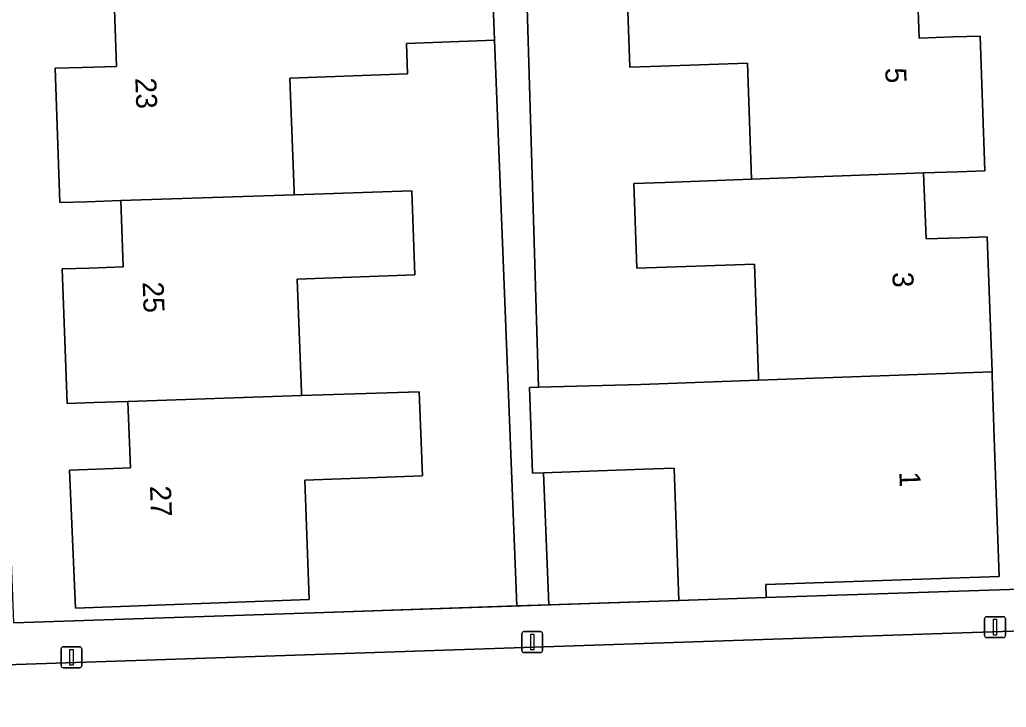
# Model space of a CAD drawing. Extents: x 161084 to 161928, y 385354 to 386522.
# Drawn here: x 161716.98 to 161764.06, y 386332.46 to 386365.26 of the extents above; entities that cross this region are included whole.
import ezdxf

# ---------------------------------------------------------------- set-up
doc = ezdxf.new("R2010")
doc.units = 0
for name, color, linetype in [('IMGEO_Erf', 7, 'Continuous'), ('IMGEO_Groenvoorziening', 7, 'Continuous'), ('IMGEO_Lichtmast', 7, 'Continuous'), ('IMGEO_Muur', 7, 'Continuous'), ('IMGEO_Pand', 7, 'Continuous'), ('IMGEO_Pand_nummerreeks', 7, 'Continuous'), ('IMGEO_Voetpad_open', 7, 'Continuous')]:
    doc.layers.add(name, color=color, linetype=linetype)

msp = doc.modelspace()

# ---------------------------------------------------------------- linework, layer by layer
at = {"layer": 'IMGEO_Erf'}
for points in [[(161740.683, 386382.935), (161741.735, 386347.728), (161746.626, 386347.859), (161752.242, 386348.06), (161752.237, 386348.207), (161752.048, 386353.602), (161746.431, 386353.406), (161746.289, 386357.451), (161747.766, 386357.504), (161751.905, 386357.654), (161751.712, 386363.194), (161747.573, 386363.05), (161746.095, 386362.998), (161745.953, 386367.042)], [(161759.793, 386367.519), (161759.903, 386364.387), (161761.529, 386364.442), (161762.821, 386364.486), (161763.047, 386358.058), (161761.751, 386358.011), (161760.122, 386357.952), (161760.237, 386354.802), (161761.86, 386354.858), (161763.155, 386354.903), (161763.389, 386348.46), (161763.395, 386348.29), (161763.494, 386345.293), (161763.727, 386338.702), (161752.583, 386338.314), (161752.605, 386337.693), (161766.641, 386338.163)], [(161716.693, 386336.491), (161731.511, 386336.987), (161740.702, 386337.294), (161739.64, 386364.288), (161735.438, 386364.133), (161735.491, 386362.683), (161729.875, 386362.475), (161730.074, 386357.081), (161730.08, 386356.914), (161735.695, 386357.103), (161735.843, 386353.092), (161730.227, 386352.884), (161730.426, 386347.488), (161730.432, 386347.326), (161736.047, 386347.514), (161736.195, 386343.499), (161730.58, 386343.291), (161730.79, 386337.597), (161719.64, 386337.184), (161719.352, 386343.77), (161720.642, 386343.818), (161722.27, 386343.879), (161722.131, 386347.047), (161720.527, 386346.993), (161719.238, 386346.95), (161719.004, 386353.372), (161720.292, 386353.417), (161721.922, 386353.474), (161721.807, 386356.637), (161720.182, 386356.582), (161718.895, 386356.539), (161718.672, 386362.955), (161719.962, 386362.99), (161721.591, 386363.034), (161721.481, 386366.211)]]:
    msp.add_lwpolyline(points, dxfattribs=at)
msp.add_lwpolyline([(161748.209, 386343.865), (161746.767, 386343.815), (161741.982, 386343.646), (161742.238, 386337.346), (161748.429, 386337.553)], close=True, dxfattribs=at)
at = {"layer": 'IMGEO_Groenvoorziening'}
msp.add_lwpolyline([(161770.443, 386331.912), (161771.946, 386331.948), (161771.741, 386335.293), (161766.755, 386335.169), (161766.729, 386336.162), (161712.996, 386334.367), (161713.072, 386336.352), (161700.558, 386335.87), (161700.839, 386328.558), (161701.918, 386328.595), (161702.136, 386322.917), (161737.195, 386324.733), (161770.615, 386326.464)], close=True, dxfattribs=at)
at = {"layer": 'IMGEO_Lichtmast'}
for p, q in [((161763.031, 386335.879), (161763.031, 386336.679)), ((161763.031, 386336.679), (161763.031, 386335.879)), ((161763.131, 386336.779), (161763.921, 386336.779)), ((161763.921, 386336.779), (161763.131, 386336.779)), ((161764.021, 386336.679), (161764.021, 386335.879)), ((161764.021, 386335.879), (161764.021, 386336.679)), ((161740.945, 386335.165), (161740.945, 386335.965)), ((161740.945, 386335.965), (161740.945, 386335.165)), ((161741.045, 386336.065), (161741.835, 386336.065)), ((161741.835, 386336.065), (161741.045, 386336.065)), ((161741.935, 386335.965), (161741.935, 386335.165)), ((161741.935, 386335.165), (161741.935, 386335.965)), ((161763.921, 386335.779), (161763.131, 386335.779)), ((161763.131, 386335.779), (161763.921, 386335.779)), ((161718.951, 386334.445), (161718.951, 386335.245)), ((161718.951, 386335.245), (161718.951, 386334.445)), ((161719.051, 386335.345), (161719.841, 386335.345)), ((161719.841, 386335.345), (161719.051, 386335.345)), ((161719.941, 386335.245), (161719.941, 386334.445)), ((161719.941, 386334.445), (161719.941, 386335.245)), ((161741.835, 386335.065), (161741.045, 386335.065)), ((161741.045, 386335.065), (161741.835, 386335.065)), ((161719.841, 386334.345), (161719.051, 386334.345)), ((161719.051, 386334.345), (161719.841, 386334.345))]:
    msp.add_line(p, q, dxfattribs=at)
for points in [[(161763.451, 386336.654), (161763.601, 386336.654), (161763.601, 386335.904), (161763.451, 386335.904), (161763.451, 386336.654)], [(161741.365, 386335.94), (161741.515, 386335.94), (161741.515, 386335.19), (161741.365, 386335.19), (161741.365, 386335.94)], [(161719.371, 386335.22), (161719.521, 386335.22), (161719.521, 386334.47), (161719.371, 386334.47), (161719.371, 386335.22)]]:
    msp.add_lwpolyline(points, dxfattribs=at)
for centre, start, end in [((161763.131, 386336.679), 90, 180), ((161763.131, 386336.679), 90, 180), ((161763.921, 386336.679), 0, 90), ((161763.921, 386336.679), 360, 90), ((161741.045, 386335.965), 90, 180), ((161741.045, 386335.965), 90, 180), ((161741.835, 386335.965), 0, 90), ((161741.835, 386335.965), 360, 90), ((161763.131, 386335.879), 180, 270), ((161763.131, 386335.879), 180, 270), ((161763.921, 386335.879), 270, 0), ((161763.921, 386335.879), 270, 0), ((161719.051, 386335.245), 90, 180), ((161719.051, 386335.245), 90, 180), ((161719.841, 386335.245), 0, 90), ((161719.841, 386335.245), 360, 90), ((161741.045, 386335.165), 180, 270), ((161741.045, 386335.165), 180, 270), ((161741.835, 386335.165), 270, 0), ((161741.835, 386335.165), 270, 0), ((161719.051, 386334.445), 180, 270), ((161719.051, 386334.445), 180, 270), ((161719.841, 386334.445), 270, 0), ((161719.841, 386334.445), 270, 0)]:
    msp.add_arc(centre, 0.1, start, end, dxfattribs=at)
at = {"layer": 'IMGEO_Muur'}
msp.add_lwpolyline([(161731.511, 386336.987), (161748.429, 386337.553)], dxfattribs=at)
at = {"layer": 'IMGEO_Pand'}
for points in [[(161762.821, 386364.486), (161761.529, 386364.442), (161759.903, 386364.387), (161759.793, 386367.519), (161751.569, 386367.236), (161745.953, 386367.042), (161746.095, 386362.998), (161747.573, 386363.05), (161751.712, 386363.194), (161751.905, 386357.654), (161760.122, 386357.952), (161761.751, 386358.011), (161763.047, 386358.058)], [(161735.438, 386364.133), (161739.64, 386364.288), (161739.545, 386366.848), (161735.343, 386366.693), (161729.727, 386366.498), (161721.481, 386366.211), (161721.591, 386363.034), (161719.962, 386362.99), (161718.672, 386362.955), (161718.895, 386356.539), (161720.182, 386356.582), (161721.807, 386356.637), (161730.08, 386356.914), (161730.074, 386357.081), (161729.875, 386362.475), (161735.491, 386362.683)], [(161763.155, 386354.903), (161761.86, 386354.858), (161760.237, 386354.802), (161760.122, 386357.952), (161751.905, 386357.654), (161747.766, 386357.504), (161746.289, 386357.451), (161746.431, 386353.406), (161752.048, 386353.602), (161752.237, 386348.207), (161752.242, 386348.06), (161763.389, 386348.46)], [(161730.227, 386352.884), (161735.843, 386353.092), (161735.695, 386357.103), (161730.08, 386356.914), (161721.807, 386356.637), (161721.922, 386353.474), (161720.292, 386353.417), (161719.004, 386353.372), (161719.238, 386346.95), (161720.527, 386346.993), (161722.131, 386347.047), (161730.432, 386347.326), (161730.426, 386347.488)], [(161763.494, 386345.293), (161763.395, 386348.29), (161763.389, 386348.46), (161752.242, 386348.06), (161746.626, 386347.859), (161741.735, 386347.728), (161741.306, 386347.716), (161741.451, 386343.627), (161741.982, 386343.646), (161746.767, 386343.815), (161748.209, 386343.865), (161748.429, 386337.553), (161752.605, 386337.693), (161752.583, 386338.314), (161763.727, 386338.702)], [(161736.047, 386347.514), (161730.432, 386347.326), (161722.131, 386347.047), (161722.27, 386343.879), (161720.642, 386343.818), (161719.352, 386343.77), (161719.64, 386337.184), (161730.79, 386337.597), (161730.58, 386343.291), (161736.195, 386343.499)]]:
    msp.add_lwpolyline(points, close=True, dxfattribs=at)
at = {"layer": 'IMGEO_Voetpad_open'}
for points in [[(161739.765, 386406.106), (161738.284, 386406.055), (161739.545, 386366.848), (161739.64, 386364.288), (161740.702, 386337.294), (161742.238, 386337.346), (161741.982, 386343.646), (161741.451, 386343.627), (161741.306, 386347.716), (161741.735, 386347.728), (161740.683, 386382.935)], [(161766.641, 386338.163), (161752.605, 386337.693), (161748.429, 386337.553), (161742.238, 386337.346), (161740.702, 386337.294), (161731.511, 386336.987), (161716.693, 386336.491), (161716.544, 386340.672), (161712.93, 386340.597), (161713.072, 386336.352), (161712.996, 386334.367), (161766.729, 386336.162)]]:
    msp.add_lwpolyline(points, close=True, dxfattribs=at)

# ---------------------------------------------------------------- texts
at = {"layer": 'IMGEO_Pand_nummerreeks'}
for s, rotation, p in [('5', 271.9994, (161758.286, 386362.962)), ('23', 272.0624, (161722.493, 386362.481)), ('3', 271.9994, (161758.627, 386353.212)), ('25', 272.0624, (161722.843, 386352.747)), ('1', 271.9994, (161758.959, 386343.687)), ('27', 272.0624, (161723.194, 386343.013))]:
    msp.add_text(s, height=1, rotation=rotation, dxfattribs=at).set_placement(p)

doc.saveas('drawing.dxf')
